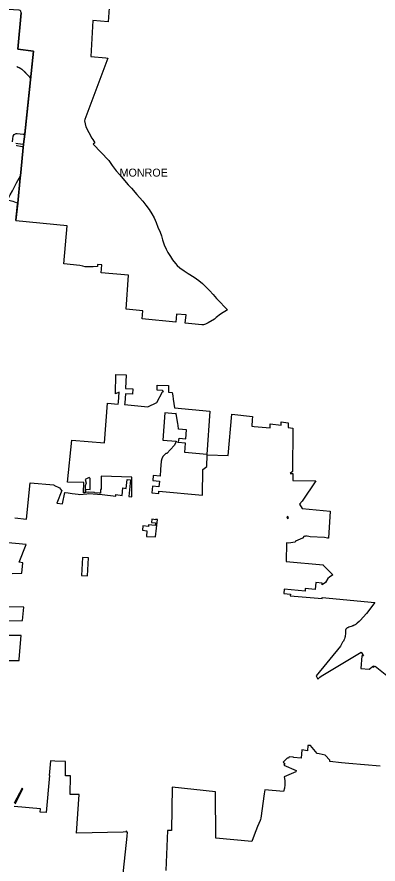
# Model space of a CAD drawing. Extents: x 1310247 to 1552180, y 377264 to 706493.
# Drawn here: x 1448897 to 1471430, y 484836 to 537725 of the extents above; entities that cross this region are included whole.
import ezdxf

# ---------------------------------------------------------------- set-up
doc = ezdxf.new("R2010")
doc.units = 0
for name, color, linetype in [('GM_X_Adjacent_County', 7, 'Continuous'), ('GM_X_City_Street', 7, 'Continuous'), ('GM_X_City_Street_Text', 7, 'Continuous'), ('GM_X_Corporation', 7, 'Continuous'), ('GM_X_Corporation_Text', 7, 'Continuous'), ('GM_X_County', 7, 'Continuous'), ('GM_X_Interstate_Route', 7, 'Continuous'), ('GM_X_Minor_River', 7, 'Continuous'), ('GM_X_State_Route', 7, 'Continuous'), ('GM_X_Township', 7, 'Continuous')]:
    doc.layers.add(name, color=color, linetype=linetype)

msp = doc.modelspace()

# ---------------------------------------------------------------- linework, layer by layer
at = {"layer": 'GM_X_Adjacent_County'}
msp.add_lwpolyline([(1448836, 525037), (1448942, 526090), (1449101, 527682), (1449113, 527799), (1449315, 529787), (1449380, 530405), (1449934, 535585), (1448958, 535719), (1449150, 537980)], dxfattribs=at)
at = {"layer": 'GM_X_City_Street'}
for points in [[(1449847, 535597), (1448958, 535719), (1449150, 537980), (1449135, 538082), (1449102, 538125), (1449041, 538143), (1448004, 538219), (1447843, 538241), (1447773, 538254), (1447731, 538310), (1447770, 538656), (1447748, 538696)], [(1449382, 530418), (1449934, 535585), (1449847, 535597)], [(1448613, 529918), (1448638, 530106), (1448666, 530273), (1448728, 530386), (1448840, 530444), (1448909, 530438)], [(1448909, 530438), (1449094, 530424), (1449282, 530413), (1449380, 530405)], [(1449315, 529787), (1449380, 530405), (1449382, 530418)], [(1448858, 529713), (1448892, 529702), (1449109, 529653), (1449217, 529642)], [(1446368, 527279), (1446955, 526990), (1447456, 526750), (1447518, 526712), (1447565, 526675), (1447627, 526574), (1447658, 526528), (1447703, 526487), (1447745, 526465), (1448317, 526310), (1448635, 526226), (1448942, 526090)], [(1448835, 525026), (1448836, 525037), (1448937, 526034)]]:
    msp.add_lwpolyline(points, dxfattribs=at)
at = {"layer": 'GM_X_Corporation'}
for points in [[(1454679, 538580), (1454598, 537421), (1453636, 537505), (1453498, 535263), (1454434, 535171), (1454576, 535157), (1453133, 531318), (1453112, 531231), (1453187, 530871), (1453579, 530146), (1453622, 530071), (1453767, 529856), (1453657, 529780), (1454636, 528762), (1454839, 528459), (1455080, 528115), (1455311, 527857), (1455615, 527513), (1455847, 527243), (1456036, 527028), (1456379, 526647), (1456541, 526459), (1456744, 526215), (1456947, 525965), (1457144, 525698), (1457307, 525441), (1457449, 525173), (1457584, 524890), (1457686, 524600), (1457824, 524282), (1457908, 524053), (1457984, 523818), (1458088, 523502), (1458210, 523231), (1458319, 523017), (1458473, 522774), (1458613, 522570), (1458792, 522327), (1458894, 522201), (1459054, 522070), (1459332, 521869), (1459589, 521703), (1459956, 521477), (1460239, 521273), (1460467, 521087), (1460699, 520862), (1460916, 520644), (1461135, 520395), (1461353, 520154), (1461594, 519896), (1461822, 519652), (1462026, 519434), (1461596, 519166), (1461332, 518960), (1461220, 518862), (1460834, 518634), (1460658, 518541), (1460539, 518505), (1460437, 518511), (1459404, 518605), (1459459, 519123), (1458861, 519175), (1458807, 518659), (1456708, 518882), (1456742, 519374), (1455715, 519482), (1455863, 521601), (1454150, 521751), (1454193, 522249), (1453925, 522273), (1453913, 522137), (1453660, 522114), (1453325, 522126), (1453146, 522130), (1453002, 522155), (1452813, 522197), (1451814, 522312), (1452022, 524686), (1448834, 525005)], [(1448771, 506452), (1449487, 506377), (1449724, 508634), (1451189, 508506), (1451189, 508502), (1451560, 508329), (1451562, 508331), (1451680, 508162), (1451691, 508151), (1451390, 507366), (1451730, 507325), (1451895, 508036), (1451896, 508035), (1452083, 508006), (1452333, 507966), (1452715, 507920), (1452820, 507917), (1453251, 507950), (1453360, 507963), (1454224, 507903), (1455069, 507798), (1455076, 507901), (1455459, 507845), (1455509, 508315), (1455713, 508293), (1455771, 508847), (1455978, 508825), (1455869, 507786), (1456057, 507759), (1456063, 508992), (1454162, 509061), (1454162, 508215), (1454114, 508215), (1454110, 507989), (1454020, 507993), (1453746, 508013), (1453736, 508039), (1453362, 508052), (1453197, 508036), (1453199, 508234), (1453457, 508221), (1453457, 508898), (1453401, 508980), (1453157, 508847), (1453217, 508614), (1453159, 508447), (1453156, 508021), (1453058, 508005), (1453073, 508656), (1452053, 508685), (1452330, 511309), (1454358, 511142), (1454543, 513621), (1455216, 513551), (1455227, 513667), (1455266, 514300), (1455039, 514191), (1455064, 515391), (1455704, 515376), (1455679, 514536), (1456119, 514516), (1456104, 514176), (1455665, 514195), (1455622, 513629), (1455616, 513529), (1457059, 513384), (1457630, 513651), (1457980, 514312), (1458037, 514330), (1458004, 514381), (1457980, 514405), (1457642, 514418), (1457645, 514570), (1457656, 514735), (1458364, 514723), (1458348, 514302), (1458576, 514286), (1458621, 514064), (1458638, 513869), (1458725, 513313), (1460926, 513118), (1460737, 510413), (1459382, 510532), (1459422, 511104), (1458946, 511146), (1459003, 511281), (1459020, 511418), (1459442, 511381), (1459481, 511950), (1458980, 511991), (1458951, 512228), (1458938, 512330), (1458838, 512960), (1458779, 512955), (1458129, 513001), (1457992, 511296), (1458827, 511238), (1458824, 511212), (1458733, 510997), (1458716, 510978), (1458254, 510465), (1458193, 510471), (1458005, 510278), (1457933, 510144), (1457906, 509997), (1457853, 509466), (1457833, 509058), (1457406, 509088), (1457381, 508792), (1457792, 508748), (1457760, 508383), (1457349, 508426), (1457313, 508010), (1457745, 507977), (1457757, 508111), (1460476, 507870), (1460504, 509471), (1460746, 509647), (1460772, 510393), (1462077, 510347), (1462303, 512930), (1463596, 512771), (1463575, 512565), (1463554, 512175), (1463695, 512154), (1464696, 512076), (1464696, 512316), (1465376, 512241), (1465376, 512441), (1465816, 512391), (1465816, 512091), (1466116, 512041), (1466096, 509341), (1465937, 509219), (1466115, 509219), (1466105, 508779), (1467545, 508754), (1466686, 507495), (1466524, 507313), (1466694, 507039), (1468438, 506863), (1468341, 505180), (1468283, 505184), (1468096, 505221), (1467192, 505273), (1466930, 505325), (1466915, 505278), (1466826, 505311), (1466723, 505185), (1466287, 505002), (1466265, 504928), (1465834, 504862), (1465723, 504889), (1465701, 503724), (1468015, 503522), (1468014, 503498), (1468605, 502898), (1468403, 502746), (1468298, 502661), (1468144, 502416), (1467934, 502263), (1467944, 502380), (1467544, 502417), (1467513, 501982), (1466892, 502036), (1466880, 501875), (1465572, 501990), (1465557, 501721), (1465957, 501691), (1465947, 501591), (1467941, 501409), (1467953, 501476), (1471224, 501174), (1470716, 500482), (1470304, 500032), (1470244, 499980), (1470134, 499881), (1470100, 499851), (1470073, 499830), (1470054, 499815), (1470025, 499795), (1469994, 499775), (1469962, 499756), (1469937, 499742), (1469887, 499718), (1469845, 499701), (1469810, 499688), (1469610, 499619), (1469550, 499593), (1469508, 499575), (1469467, 499540), (1469428, 499498), (1469407, 499434), (1469403, 499344), (1469393, 499185), (1469383, 499101), (1469373, 499043), (1469359, 498978), (1469335, 498901), (1469295, 498806), (1469271, 498757), (1469219, 498680), (1469085, 498437), (1467567, 496591), (1467679, 496381), (1467749, 496453), (1467805, 496505), (1467872, 496558), (1467982, 496627), (1470380, 498071), (1470514, 497831), (1470416, 497840), (1470346, 497047), (1470869, 497005), (1471136, 497219), (1471127, 497120), (1471253, 497195), (1472603, 496102)], [(1448600, 502987), (1449198, 502998), (1449266, 503648), (1449036, 503676), (1449482, 504780), (1448136, 504922)], [(1447712, 500028), (1449251, 500047), (1449325, 500879), (1447968, 500899)], [(1471567, 490947), (1469617, 491118), (1469144, 491159), (1468427, 491235), (1468416, 491322), (1468137, 491632), (1467764, 491718), (1467639, 491738), (1467208, 492234), (1467044, 492240), (1467020, 491897), (1466668, 491959), (1466633, 491455), (1466157, 491488), (1466159, 491516), (1465879, 491536), (1465846, 491440), (1465757, 491446), (1465513, 491202), (1465623, 491110), (1465555, 491010), (1466312, 490673), (1466304, 490588), (1465563, 490289), (1465607, 490045), (1465607, 489786), (1465585, 489584), (1465538, 489361), (1464365, 489463), (1464314, 489227), (1464117, 487711), (1464103, 487620), (1464082, 487565), (1463914, 487188), (1463698, 486643), (1463561, 486245), (1461302, 486445), (1461288, 489344), (1458592, 489632), (1458545, 486934), (1458285, 486929), (1458188, 484431)], [(1455317, 482280), (1455775, 486569), (1455792, 486821), (1455762, 486823), (1455732, 486822), (1455737, 486886), (1455717, 486888), (1455688, 486858), (1455527, 486818), (1452611, 486767), (1452779, 489169), (1452211, 489169), (1452231, 490352), (1451936, 490352), (1451936, 491249), (1451262, 491270), (1450995, 491279), (1450915, 490359), (1450925, 490358), (1450723, 488050), (1450356, 488075), (1450371, 488286), (1448730, 488428)], [(1448781, 488599), (1449274, 489526), (1449214, 489565), (1448719, 488634)]]:
    msp.add_lwpolyline(points, dxfattribs=at)
for points in [[(1457549, 505256), (1457664, 506354), (1457561, 506367), (1457559, 506336), (1457309, 506367), (1457288, 506170), (1457537, 506140), (1457517, 505971), (1457112, 506020), (1457102, 505921), (1456762, 505963), (1456726, 505675), (1457004, 505646), (1456977, 505295)], [(1465734, 506514), (1465781, 506416), (1465844, 506445), (1465805, 506539)], [(1452924, 502856), (1453300, 502833), (1453359, 503959), (1452984, 503985)], [(1447583, 499111), (1447388, 499111), (1447304, 497769), (1447826, 497764), (1447828, 497628), (1447825, 497540), (1449033, 497544), (1449032, 497623), (1449166, 499108)]]:
    msp.add_lwpolyline(points, close=True, dxfattribs=at)
at = {"layer": 'GM_X_County'}
msp.add_lwpolyline([(1449150, 537980), (1448958, 535719), (1449934, 535585), (1449380, 530405), (1449315, 529787), (1449113, 527799), (1449101, 527682), (1448942, 526090), (1448836, 525037)], dxfattribs=at)
at = {"layer": 'GM_X_Interstate_Route'}
msp.add_lwpolyline([(1447929, 525519), (1448059, 525780), (1448216, 526096), (1448317, 526310), (1448392, 526450), (1448477, 526613), (1448609, 526877), (1448696, 527041), (1448878, 527366), (1449113, 527799)], dxfattribs=at)
at = {"layer": 'GM_X_Minor_River'}
for points in [[(1448882, 534626), (1448904, 534621), (1448918, 534615), (1448936, 534611), (1448954, 534598), (1448982, 534588), (1449015, 534569), (1449041, 534562), (1449059, 534548), (1449087, 534537), (1449113, 534517), (1449148, 534498), (1449194, 534459), (1449220, 534446), (1449239, 534424), (1449263, 534413), (1449283, 534389), (1449312, 534368), (1449348, 534335), (1449362, 534321), (1449369, 534299), (1449387, 534276), (1449407, 534268), (1449422, 534256), (1449438, 534233), (1449452, 534221), (1449466, 534202), (1449497, 534166), (1449513, 534153), (1449536, 534127), (1449560, 534104), (1449574, 534098)], [(1449574, 534098), (1449585, 534080), (1449599, 534069), (1449613, 534049), (1449631, 534039), (1449642, 534020), (1449660, 534008), (1449678, 533989), (1449686, 533971), (1449711, 533951), (1449723, 533932), (1449758, 533924)]]:
    msp.add_lwpolyline(points, dxfattribs=at)
at = {"layer": 'GM_X_State_Route'}
msp.add_lwpolyline([(1448835, 529841), (1448957, 529816), (1449122, 529793), (1449315, 529787)], dxfattribs=at)
at = {"layer": 'GM_X_Township'}
msp.add_lwpolyline([(1449150, 537980), (1448958, 535719), (1449934, 535585), (1449380, 530405), (1449315, 529787), (1449113, 527799), (1449101, 527682), (1448942, 526090), (1448836, 525037)], dxfattribs=at)

# ---------------------------------------------------------------- texts
at = {"layer": 'GM_X_City_Street_Text'}
msp.add_text('RD', height=50, rotation=0, dxfattribs=at).set_placement((1449198, 530428))
at = {"layer": 'GM_X_Corporation_Text'}
msp.add_text('MONROE', height=500, rotation=0, dxfattribs=at).set_placement((1455303, 527755))

doc.saveas('drawing.dxf')
